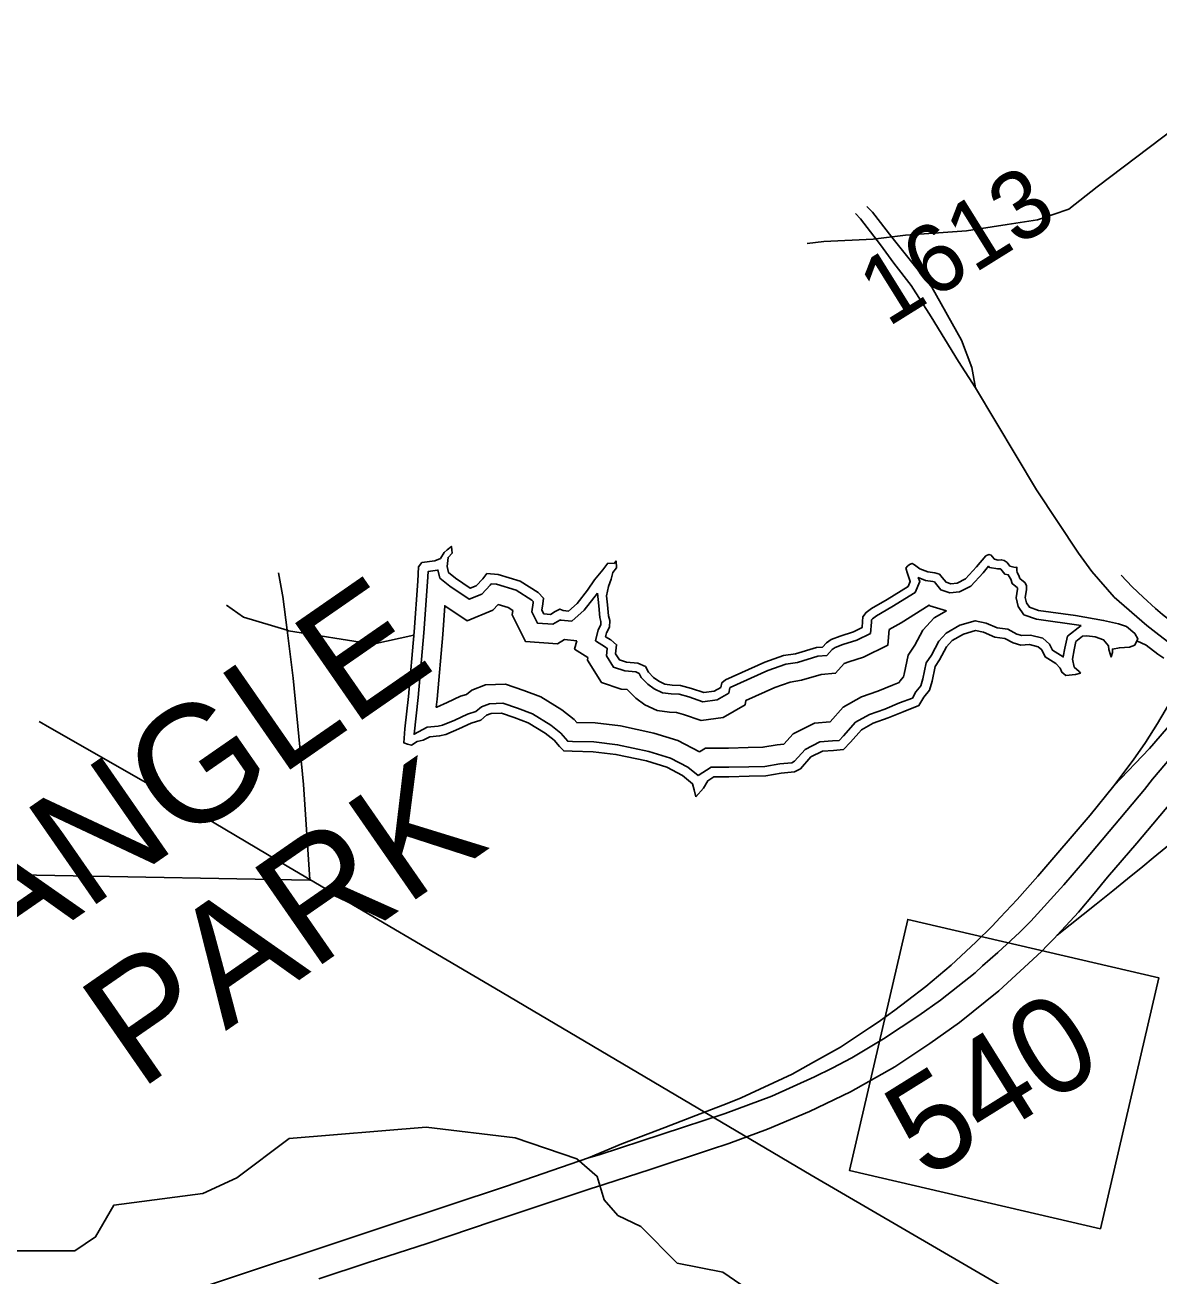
# Model space of a CAD drawing. Extents: x 2001466 to 31450019, y -30647475 to 847247.
# Drawn here: x 31422928 to 31427072, y -30628382 to -30623811 of the extents above; entities that cross this region are included whole.
import ezdxf

# ---------------------------------------------------------------- set-up
doc = ezdxf.new("R2010")
doc.units = 0
for name, color, linetype in [('Exist Boundary Land Use Industrial Park Label', 7, 'Continuous'), ('Exist Boundary Land Use Park Urban', 7, 'Continuous'), ('Exist Hydrographic Buffer Line', 7, 'Continuous'), ('Exist Hydrographic Creek Single Shore', 7, 'Continuous'), ('Exist Hydrographic Lake Shore', 7, 'Continuous'), ('Exist Road Non-System Type 51', 7, 'Continuous'), ('Exist Road Primary NC Shield CELL', 7, 'Continuous'), ('Exist Road Primary NC Shield Number Label', 7, 'Continuous'), ('Exist Road Primary NC UnDivided 4 Lane Attributed', 7, 'Continuous'), ('Exist Road Secondary Type 51 Divided Attributed', 7, 'Continuous'), ('Exist Road Secondary Type 51 Number Label', 7, 'Continuous'), ('Exist Utilities Electrical Transmission Line', 7, 'Continuous'), ('Prop Road Primary Interstate Projected', 7, 'Continuous')]:
    doc.layers.add(name, color=color, linetype=linetype)

msp = doc.modelspace()

# ---------------------------------------------------------------- linework, layer by layer
at = {"layer": 'Exist Boundary Land Use Park Urban'}
msp.add_line((31423885.6, -30626024.5), (31423870.1, -30625900.9), dxfattribs=at)
for points in [[(31423870.1, -30625900.9), (31423869.3, -30625894.5), (31423854.6, -30625813.9)], [(31423969, -30626935.5), (31423945.9, -30626588), (31423907.6, -30626199.3), (31423885.6, -30626024.5)], [(31422103.6, -30626904.6), (31423969.2, -30626938.4), (31423969, -30626935.5)]]:
    msp.add_lwpolyline(points, dxfattribs=at)
at = {"layer": 'Exist Hydrographic Buffer Line'}
for points in [[(31424385.3, -30626033.6), (31424398.5, -30625847.3), (31424401, -30625809.9), (31424435, -30625804.8), (31424436.9, -30625804.1), (31424443.7, -30625833.7), (31424480.5, -30625863.1), (31424551.4, -30625911.2), (31424597.1, -30625892.1), (31424627.4, -30625859.6), (31424631.8, -30625854.2), (31424651, -30625855.8), (31424722.5, -30625877.5), (31424780.3, -30625914.1), (31424785.6, -30625919.9), (31424785.3, -30625923.9), (31424780.3, -30625956.5), (31424801.4, -30625998.7), (31424857.1, -30626002.7), (31424883, -30625987.2), (31424884.3, -30625986.5), (31424886.4, -30625987.4), (31424926.5, -30625991.1), (31424971.6, -30625950.9), (31425019.9, -30625889.4)], [(31426787.4, -30626006.6), (31426625.1, -30625983.4), (31426578.5, -30625967.8), (31426557.7, -30625938.1), (31426549.8, -30625906.5), (31426555.3, -30625873.7), (31426555.3, -30625869.8), (31426535.7, -30625853.5), (31426530.4, -30625837.3), (31426522.7, -30625824), (31426522.5, -30625822.3), (31426508.3, -30625819.2), (31426494.8, -30625800.7), (31426493, -30625799.4), (31426482.9, -30625800.2), (31426452.5, -30625794.5), (31426449.4, -30625790.4), (31426429.3, -30625814.1), (31426385.1, -30625863.1), (31426343.6, -30625884.4), (31426307.7, -30625887.1), (31426274.6, -30625877.1), (31426255.3, -30625851.8), (31426251.7, -30625847.9), (31426246.1, -30625846.2), (31426219, -30625842.5), (31426192.5, -30625832.1), (31426197.8, -30625846.7), (31426181, -30625886), (31426095.6, -30625939.4), (31426039.5, -30625971.7), (31426025.1, -30625982.4), (31426021.8, -30625986.8), (31426021, -30625995.2), (31426017.9, -30626035.7), (31425967.6, -30626060.5), (31425917.4, -30626076.7), (31425889, -30626087.1), (31425878.2, -30626094.7), (31425858.2, -30626117.3), (31425826, -30626119.7), (31425751, -30626141.9), (31425708.5, -30626148.7), (31425643.2, -30626171.6), (31425505.2, -30626233.8), (31425504, -30626234.6), (31425500.1, -30626254.3), (31425457.6, -30626278.6), (31425405.6, -30626285.7), (31425354.4, -30626267.9), (31425318.9, -30626258.7), (31425289.6, -30626257), (31425257.6, -30626252.8), (31425227.7, -30626239), (31425204, -30626221.7), (31425179.4, -30626197.1), (31425171.9, -30626182.1), (31425159.8, -30626176.8), (31425119.7, -30626173.4), (31425078.8, -30626159.8), (31425053, -30626117.9), (31425055.9, -30626091.1), (31425049.9, -30626086.2), (31425012.9, -30626062.6), (31425022.9, -30626022.7), (31425032, -30626004.4), (31425032.9, -30625992.5), (31425028.4, -30625977.6), (31425024.7, -30625934.7), (31425019.9, -30625889.4)], [(31424454.6, -30626039.7), (31424462.1, -30625934.8), (31424543.4, -30625989.9), (31424637.7, -30625950.6), (31424656.7, -30625930.3), (31424693.2, -30625941.4), (31424710.5, -30625952.3), (31424708.1, -30625967.8), (31424756.8, -30626065.3), (31424874.1, -30626073.7), (31424899.4, -30626058.5), (31424944.1, -30626062.6)], [(31426296.1, -30625953.3), (31426234.6, -30625934.9), (31426232.7, -30625932.4), (31426130, -30625996.7), (31426085.9, -30626022), (31426081.6, -30626078.8), (31425992.7, -30626122.6), (31425939.2, -30626139.9), (31425921.8, -30626146.3), (31425890.2, -30626181.8), (31425838.2, -30626185.8), (31425765.8, -30626207.2), (31425724.9, -30626213.8), (31425668, -30626233.7), (31425562.9, -30626281), (31425559.7, -30626297.2), (31425479.5, -30626343), (31425398.8, -30626354), (31425335, -30626331.9), (31425308.5, -30626325), (31425283.4, -30626323.6), (31425238.7, -30626317.7), (31425193.7, -30626296.9), (31425160.4, -30626272.7), (31425129.1, -30626241.3), (31425106.1, -30626239.4), (31425034.7, -30626215.5), (31424984.2, -30626133.5), (31424985.2, -30626124.2), (31424936.4, -30626093.1), (31424944.1, -30626062.6)], [(31425393.1, -30626469.2), (31425414.8, -30626455.2), (31425499, -30626455.2), (31425571.4, -30626453.7), (31425624.6, -30626452.3), (31425677.1, -30626443.2), (31425701.7, -30626440.9), (31425735.6, -30626403), (31425813.4, -30626364.1), (31425870, -30626359.6), (31425918.4, -30626305.3), (31425984.9, -30626268.3), (31426045.2, -30626247), (31426098.2, -30626225.2), (31426122.4, -30626215.8), (31426125.7, -30626210.1), (31426138.4, -30626194.5), (31426141.1, -30626184.9), (31426155.8, -30626115.8), (31426180.1, -30626079.3), (31426209.7, -30626023.7), (31426250.6, -30625979.6), (31426296.1, -30625953.3)], [(31425387.8, -30626556.1), (31425435.4, -30626525.5), (31425499.8, -30626525.5), (31425573.1, -30626523.9), (31425631.5, -30626522.3), (31425686.4, -30626512.9), (31425730.4, -30626508.7), (31425739.8, -30626503.6), (31425779, -30626459.9), (31425832.6, -30626433), (31425879.3, -30626429.3), (31425902.9, -30626427.2), (31425919.2, -30626409.9), (31425962.9, -30626360.9), (31426013.9, -30626332.6), (31426070.3, -30626312.7), (31426124.4, -30626290.4), (31426171, -30626272.2), (31426183.8, -30626249.9), (31426202, -30626227.6), (31426209.3, -30626201.8), (31426221.7, -30626143.5), (31426240.5, -30626115.4), (31426267.4, -30626064.7), (31426294.9, -30626035.2), (31426344.6, -30626006.4), (31426400.5, -30625989.9), (31426441.2, -30625998.9), (31426481.4, -30626016), (31426519.8, -30626021), (31426552.7, -30626038.3), (31426571, -30626043.7), (31426602.4, -30626042.1), (31426647.6, -30626053.4), (31426671.8, -30626074.7), (31426683.3, -30626097.7), (31426722.3, -30626122.1), (31426728.5, -30626089.4), (31426737.5, -30626046.5), (31426787.4, -30626006.6)], [(31424385.3, -30626033.6), (31424364.4, -30626269.8), (31424349.9, -30626404.4), (31424397.1, -30626379.2), (31424437.4, -30626375.5), (31424454.3, -30626371.9), (31424498.8, -30626352.6), (31424545.3, -30626331), (31424576, -30626321.2), (31424596.2, -30626304), (31424625, -30626293.6), (31424674.2, -30626291.4), (31424727.6, -30626309.8), (31424782.6, -30626330.5), (31424849.9, -30626372), (31424886.3, -30626401.1), (31424911.5, -30626430.4), (31424928.5, -30626431.3), (31425006.6, -30626433), (31425093.4, -30626443), (31425208.2, -30626467.7), (31425286.7, -30626491.6), (31425350.6, -30626525.4), (31425387.8, -30626556.1)], [(31424454.6, -30626039.7), (31424433.7, -30626276.6), (31424430.6, -30626305.8), (31424433, -30626305.2), (31424470.3, -30626289.1), (31424520, -30626266), (31424541.6, -30626259.1), (31424560.8, -30626242.9), (31424611.3, -30626224.5), (31424684.4, -30626221.3), (31424751.1, -30626244.3), (31424813.3, -30626267.7), (31424890.1, -30626314.9), (31424935, -30626350.9), (31424944.5, -30626362), (31425011.3, -30626363.4), (31425104.8, -30626374.2), (31425225.7, -30626400.3), (31425313.3, -30626427), (31425393.1, -30626469.2)]]:
    msp.add_lwpolyline(points, dxfattribs=at)
at = {"layer": 'Exist Hydrographic Creek Single Shore'}
msp.add_line((31423890.9, -30626026.1), (31423885.6, -30626024.5), dxfattribs=at)
for points in [[(31423885.6, -30626024.5), (31423726.5, -30625976.8), (31423664.7, -30625932.2)], [(31424348.9, -30626042.6), (31424199.5, -30626075.2), (31423890.9, -30626026.1)], [(31427089.9, -30626126.4), (31427068.5, -30626111.8), (31427025.7, -30626078.8), (31426991.5, -30626063.1)], [(31426121.5, -30629287.3), (31425946.6, -30629070.4), (31425846.5, -30629002.7), (31425712.6, -30628845.8), (31425645.5, -30628670.6), (31425637.5, -30628562.1), (31425586.5, -30628446.2), (31425478.6, -30628371.8), (31425311.5, -30628338.9), (31425178.6, -30628204.9), (31425094.6, -30628163.8), (31425044.5, -30628107), (31425019.5, -30628021.2), (31424944.5, -30627957.3), (31424719.5, -30627880.5), (31424394.5, -30627841.1), (31423893.4, -30627882.5)], [(31422094.7, -30628177.9), (31422227.5, -30628236.4), (31422402.6, -30628200.6), (31422485.5, -30628100.6), (31422585.5, -30628109.2), (31422677.6, -30628242.4), (31422752.5, -30628293.1), (31423110.5, -30628293.9), (31423185.5, -30628242.9), (31423252.6, -30628126.2), (31423577.6, -30628083.6), (31423702.5, -30628027.1), (31423893.4, -30627882.5)]]:
    msp.add_lwpolyline(points, dxfattribs=at)
at = {"layer": 'Exist Hydrographic Lake Shore'}
for points in [[(31424349.8, -30626030.4), (31424363, -30625844.8), (31424366.4, -30625792.8), (31424378.6, -30625777.2), (31424425.4, -30625770.2), (31424446.2, -30625761.6), (31424460.1, -30625740.7), (31424470.5, -30625730.3), (31424486.1, -30625718.2), (31424489.5, -30625742.5), (31424473.9, -30625758.1), (31424470.5, -30625791.1), (31424475.7, -30625813.6), (31424501.7, -30625834.4), (31424555.4, -30625870.9), (31424576.2, -30625862.2), (31424600.5, -30625836.2), (31424616.1, -30625817.1), (31424657.7, -30625820.6), (31424737.5, -30625844.8), (31424803.4, -30625886.5), (31424822.4, -30625907.3), (31424820.7, -30625928.1), (31424817.2, -30625950.7), (31424824.2, -30625964.6), (31424848.5, -30625966.3), (31424865.8, -30625955.9), (31424883.1, -30625947.2), (31424895.3, -30625952.4), (31424914.3, -30625954.2), (31424945.6, -30625926.4), (31424983.7, -30625877.8), (31425009.7, -30625839.6), (31425039.2, -30625803.2), (31425058.3, -30625778.9), (31425080.8, -30625780.6), (31425088.1, -30625770.2)], [(31426767.2, -30625971), (31426632.5, -30625951.8), (31426598.8, -30625940.5), (31426587.6, -30625924.5), (31426582.8, -30625905.2), (31426587.6, -30625876.3), (31426587.6, -30625861.9), (31426582.8, -30625850.6), (31426563.5, -30625834.6), (31426560.1, -30625824), (31426554, -30625813.6), (31426553.2, -30625805.8), (31426552.3, -30625793.7), (31426547.1, -30625794.5), (31426527.2, -30625790.2), (31426517.6, -30625777.2), (31426506.4, -30625769.4), (31426496, -30625766.8), (31426484.7, -30625767.6), (31426470.8, -30625765), (31426463, -30625754.6), (31426458.7, -30625749.4), (31426450.9, -30625747.7), (31426439.6, -30625752), (31426404.9, -30625792.8), (31426365, -30625837), (31426334.7, -30625852.7), (31426311.3, -30625854.4), (31426294, -30625849.2), (31426280.1, -30625831), (31426269.7, -30625819.7), (31426253.2, -30625814.5), (31426227.2, -30625811), (31426198.6, -30625799.7), (31426178.6, -30625785.8), (31426170, -30625779.8), (31426160.4, -30625784.1), (31426153.5, -30625790.2), (31426147.4, -30625797.1), (31426152.6, -30625817.1), (31426163, -30625845.7), (31426155.2, -30625863.9), (31426078.9, -30625911.6), (31426021.7, -30625944.6), (31426001.8, -30625959.4), (31425990.5, -30625975), (31425988.8, -30625992.3), (31425987, -30626014.9), (31425955.4, -30626030.5), (31425906.9, -30626046.1), (31425873.9, -30626058.3), (31425856.6, -30626070.4), (31425842.7, -30626086), (31425820.2, -30626087.8), (31425743.9, -30626110.3), (31425700.5, -30626117.3), (31425631.2, -30626141.5), (31425488.6, -30626205.7), (31425474.8, -30626216.2), (31425471.3, -30626233.5), (31425447, -30626247.4), (31425408.9, -30626252.6), (31425363.8, -30626237), (31425323.9, -30626226.6), (31425292.7, -30626224.8), (31425266.7, -30626221.4), (31425244.1, -30626211), (31425225.1, -30626197.1), (31425206, -30626178), (31425195.6, -30626157.2), (31425167.8, -30626145), (31425126.2, -30626141.5), (31425100.2, -30626132.9), (31425086.4, -30626110.3), (31425089.8, -30626077.3), (31425069, -30626060), (31425049.9, -30626047.9), (31425053.4, -30626034), (31425063.8, -30626013.1), (31425065.5, -30625988.9), (31425060.3, -30625971.5), (31425056.9, -30625931.6), (31425053.4, -30625898.6), (31425060.3, -30625863.9), (31425070.7, -30625837.9), (31425075.9, -30625813.6), (31425089.8, -30625796.3), (31425088.1, -30625770.2)], [(31426991.5, -30626063.1), (31426995, -30626056.1), (31426983.8, -30626036.8), (31426953.3, -30626011.1), (31426924.4, -30626001.5), (31426869.9, -30625988.7), (31426767.2, -30625971)], [(31424349.8, -30626030.4), (31424328.9, -30626266.3), (31424316.1, -30626385.1), (31424312.9, -30626436.5), (31424325.7, -30626441.3), (31424340.2, -30626444.5), (31424361, -30626431.7), (31424383.5, -30626426.9), (31424407.5, -30626414), (31424442.8, -30626410.8), (31424465.3, -30626406), (31424513.4, -30626385.1), (31424558.3, -30626364.3), (31424593.6, -30626353), (31424614.4, -30626335.4), (31424632.1, -30626328.9), (31424669, -30626327.3), (31424715.5, -30626343.4), (31424766.8, -30626362.6), (31424829.4, -30626401.2), (31424861.4, -30626426.9), (31424880.7, -30626449.3), (31424896.7, -30626465.4), (31424927.2, -30626467), (31425004.2, -30626468.6), (31425087.6, -30626478.2), (31425199.2, -30626502.3), (31425273, -30626524.8), (31425330.8, -30626555.3), (31425367.6, -30626585.7), (31425373.4, -30626608.2), (31425379.8, -30626633.9)], [(31425379.8, -30626633.9), (31425407.1, -30626601.8), (31425423.1, -30626574.5), (31425445.6, -30626560.1), (31425500.1, -30626560.1), (31425573.9, -30626558.5), (31425634.9, -30626556.9), (31425691, -30626547.2), (31425740.7, -30626542.4), (31425761.6, -30626531.2), (31425800.4, -30626487.8), (31425842.1, -30626467), (31425882.2, -30626463.8), (31425919.1, -30626460.6), (31425944.7, -30626433.3), (31425984.8, -30626388.3), (31426028.1, -30626364.3), (31426082.7, -30626345), (31426137.2, -30626322.5), (31426195, -30626300.1), (31426212.4, -30626269.6), (31426233.3, -30626243.9), (31426242.9, -30626210.2), (31426254.1, -30626157.2), (31426270.2, -30626133.1), (31426295.8, -30626085), (31426316.7, -30626062.5), (31426358.4, -30626038.4), (31426401.7, -30626025.6), (31426430.6, -30626032), (31426472.3, -30626049.7), (31426509.2, -30626054.5), (31426539.6, -30626070.5), (31426566.9, -30626078.6), (31426599, -30626077), (31426631.1, -30626085), (31426643.9, -30626096.2), (31426656.7, -30626121.9), (31426695.2, -30626146), (31426711.3, -30626163.6), (31426717.7, -30626178.1), (31426732.1, -30626189.3), (31426767.2, -30626186.1), (31426784.9, -30626181.3), (31426780.1, -30626174.9), (31426762.4, -30626158.8), (31426756, -30626129.9), (31426762.4, -30626096.2), (31426768.9, -30626065.7), (31426792.9, -30626046.5), (31426808.9, -30626044.9), (31426839.4, -30626048.1), (31426869.9, -30626059.3), (31426887.5, -30626081.8), (31426889.1, -30626094.6), (31426895.6, -30626113.9), (31426897.2, -30626121.9), (31426902, -30626105.8), (31426902, -30626093), (31426927.6, -30626088.2), (31426964.5, -30626086.6), (31426983.8, -30626078.6), (31426991.5, -30626063.1)]]:
    msp.add_lwpolyline(points, dxfattribs=at)
at = {"layer": 'Exist Road Non-System Type 51'}
for points in [[(31427521.3, -30623811.4), (31427469.7, -30623867.8), (31427308.8, -30624031.3), (31427131.8, -30624187.5), (31426846.9, -30624403.3), (31426742.3, -30624484.6), (31426628.1, -30624523.3), (31426517, -30624541), (31426369, -30624563.5), (31426145.3, -30624579.6), (31426027.8, -30624594.1)], [(31426027.8, -30624594.1), (31425846.8, -30624603.4), (31425787, -30624610.2)]]:
    msp.add_lwpolyline(points, dxfattribs=at)
at = {"layer": 'Exist Road Primary NC Shield CELL'}
msp.add_lwpolyline([(31426858.5, -30628212.6), (31427071.7, -30627295.2), (31426154.3, -30627082), (31425941.1, -30627999.4), (31426858.5, -30628212.6)], dxfattribs=at)
at = {"layer": 'Exist Road Primary NC UnDivided 4 Lane Attributed'}
for points in [[(31427332.6, -30626232.4), (31427216.3, -30626371.3), (31427159, -30626439), (31427049.1, -30626569.3), (31427019, -30626606.1), (31426800.6, -30626867.8), (31426724.3, -30626954.8), (31426603.4, -30627088.7), (31426563.2, -30627128.3), (31426483.5, -30627203.1), (31426427.3, -30627251.5), (31426400.3, -30627277.1), (31426274, -30627377.2), (31426194.6, -30627433.2), (31426065, -30627518.5), (31425949.4, -30627587.4), (31425878.1, -30627626), (31425812.7, -30627657.5), (31425657.4, -30627727.6), (31425487, -30627791.9), (31425025.7, -30627942.2), (31424987.6, -30627954)], [(31427419.2, -30626295), (31427323.7, -30626406.3), (31427133.9, -30626633), (31426991.5, -30626803.5), (31426884.6, -30626927.4), (31426835.6, -30626987), (31426777.8, -30627054.7), (31426700.7, -30627138.8)], [(31426700.7, -30627138.8), (31426690.1, -30627150.3), (31426664.5, -30627176.2), (31426643.5, -30627199.6), (31426487.1, -30627343.4), (31426343, -30627458.2), (31426234.4, -30627535.5), (31426107, -30627621.1), (31425944.3, -30627712.7), (31425795.2, -30627783.7), (31425641.3, -30627849), (31425499.7, -30627901), (31425433.3, -30627922.5), (31425212.8, -30627996.5), (31425046.9, -30628050), (31424993.5, -30628066.4), (31424639.3, -30628184.9), (31424398.2, -30628266.1), (31424181.9, -30628336.4), (31424001.3, -30628396)], [(31424987.6, -30627954), (31424687.3, -30628057.2), (31424257.2, -30628200.1), (31423481.4, -30628458.1), (31423407.3, -30628483.1), (31422906.8, -30628649.1), (31422804.2, -30628683.9), (31422704.2, -30628717), (31422595.4, -30628754.5), (31422356.2, -30628846.4), (31422270.6, -30628883), (31422192.1, -30628916.9), (31422100.2, -30628958), (31422016.3, -30628996.4), (31421762.9, -30629130.3)]]:
    msp.add_lwpolyline(points, dxfattribs=at)
at = {"layer": 'Exist Road Secondary Type 51 Divided Attributed'}
for points in [[(31427332.6, -30626232.4), (31427145, -30626097), (31427072, -30626041.6), (31427027.7, -30626007.4), (31426908.6, -30625903.7), (31426826.4, -30625809.2), (31426777.7, -30625742.4), (31426624.9, -30625511.3), (31426401.2, -30625137.6), (31426388.8, -30625064.3), (31426350.8, -30624964.1), (31426242.6, -30624770.4), (31426096, -30624586.8), (31426024.7, -30624496.2), (31426004.8, -30624474.5)], [(31426401.2, -30625137.6), (31426339.8, -30625041.7), (31426239.6, -30624878.6), (31426166.9, -30624764.5), (31426103.3, -30624681.9), (31426053.9, -30624615.3), (31425981.5, -30624520.3), (31425963, -30624500.6)]]:
    msp.add_lwpolyline(points, dxfattribs=at)
at = {"layer": 'Exist Utilities Electrical Transmission Line'}
for points in [[(31422980.2, -30626358.5), (31423017.4, -30626380), (31423403, -30626600.9), (31423658.5, -30626751.5), (31423892.3, -30626890.3), (31423969, -30626935.5)], [(31423969, -30626935.5), (31424644.9, -30627333.4), (31425801, -30628017.1), (31427050.2, -30628744.7), (31428621.3, -30629668.8), (31429657.1, -30630305.2)]]:
    msp.add_lwpolyline(points, dxfattribs=at)
at = {"layer": 'Prop Road Primary Interstate Projected'}
for points in [[(31426934.4, -30625823.1), (31426974.4, -30625866), (31427014.5, -30625903.2), (31427059, -30625944.3), (31427085, -30625966.8), (31427178, -30626038.2), (31427213.7, -30626064.2)], [(31427191.4, -30626119.9), (31427157.2, -30626198.5), (31427110.2, -30626291.6), (31427066.6, -30626365), (31427023, -30626435.1), (31426978.5, -30626499.1), (31426907.2, -30626592.9)], [(31427266.3, -30626185.1), (31427207.7, -30626259.1), (31427037.1, -30626456.4), (31426907.2, -30626592.9)], [(31427624, -30626438.8), (31427596.9, -30626457.6), (31427524.6, -30626503.2), (31427473.4, -30626536.7), (31427437.3, -30626562), (31427375.4, -30626604), (31427324.3, -30626641.3), (31427273.4, -30626679.4), (31427232.4, -30626709.1), (31427194.9, -30626739.3), (31427142.1, -30626781.7), (31427097.2, -30626819), (31427050.7, -30626856.9), (31427012.8, -30626888.6), (31426957.1, -30626933.4), (31426904, -30626977.5), (31426842.1, -30627026.3), (31426700.7, -30627138.8)], [(31426907.2, -30626592.9), (31426820.5, -30626700.8), (31426629.6, -30626923), (31426554.1, -30627008.4), (31426492.1, -30627074.9), (31426463, -30627106.8), (31426403.2, -30627165.3), (31426312.6, -30627248.4), (31426220.4, -30627326.6), (31426153.7, -30627377.6), (31426106.3, -30627413.7), (31426045.5, -30627457.6), (31426014.8, -30627478.7), (31425908.2, -30627548.3), (31425809.4, -30627604.1), (31425731.5, -30627647.1), (31425544.7, -30627734.5), (31425494.3, -30627755.3), (31425363.6, -30627804.2), (31425266.1, -30627842.1), (31425109.4, -30627901.7), (31424987.6, -30627954)]]:
    msp.add_lwpolyline(points, dxfattribs=at)

# ---------------------------------------------------------------- texts
at = {"layer": 'Exist Boundary Land Use Industrial Park Label'}
for s, p in [('TRIANGLE', (31422073.6, -30627798.9)), ('PARK', (31423345.5, -30627709.3))]:
    msp.add_text(s, height=430, rotation=34.7433, dxfattribs=at).set_placement(p)
at = {"layer": 'Exist Road Primary NC Shield Number Label'}
msp.add_text('540', height=350, rotation=31.918, dxfattribs=at).set_placement((31426221.2, -30628036.3))
at = {"layer": 'Exist Road Secondary Type 51 Number Label'}
msp.add_text('1613', height=250, rotation=31.918, dxfattribs=at).set_placement((31426080.4, -30624918.4))

doc.saveas('drawing.dxf')
